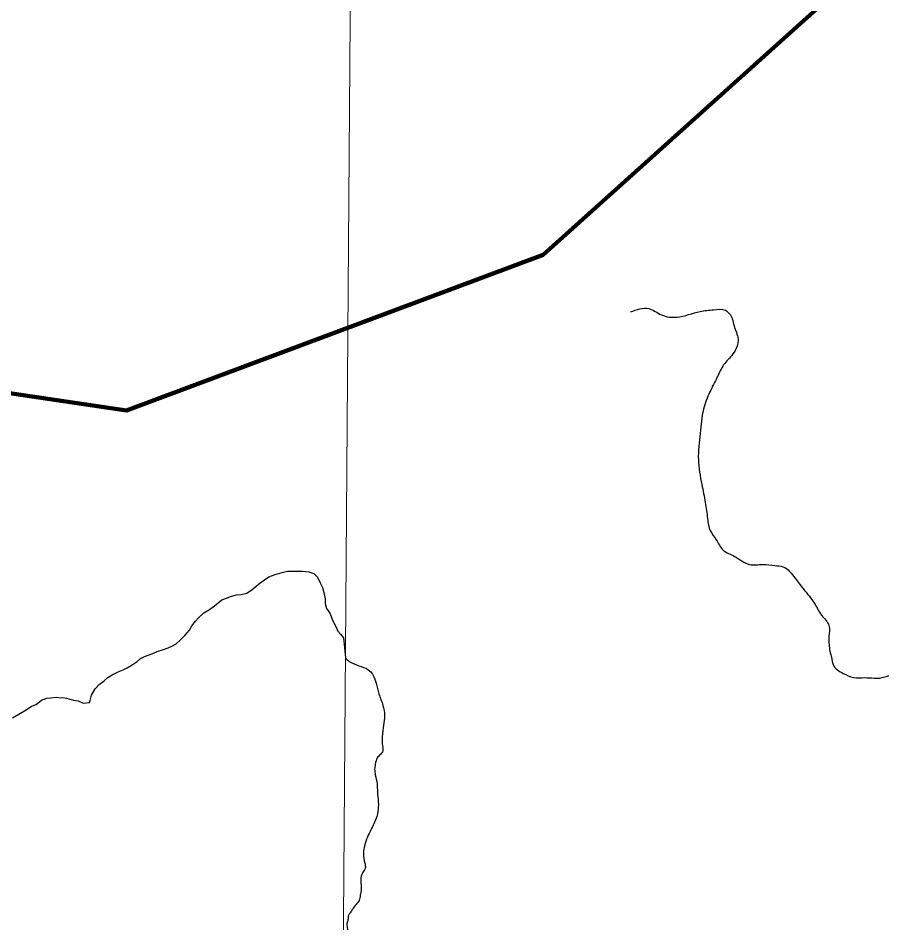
# Model space of a CAD drawing. Extents: x -1643653 to 4543381, y 1624270 to 13878484.
# Drawn here: x 770246 to 780645, y 8905471 to 8916368 of the extents above; entities that cross this region are included whole.
import ezdxf

# ---------------------------------------------------------------- set-up
doc = ezdxf.new("R2010")
doc.units = 0
doc.header["$LTSCALE"] = 200
for name, color, linetype, lineweight in [('1', 7, 'Continuous', 13), ('23', 7, 'Continuous', 13), ('24', 7, 'Continuous', 25), ('27', 7, 'Continuous', 13), ('60', 7, 'Continuous', 13), ('9', 7, 'Continuous', 90)]:
    doc.layers.add(name, color=color, linetype=linetype, lineweight=lineweight)

msp = doc.modelspace()

# ---------------------------------------------------------------- linework, layer by layer
at = {"layer": '1'}
msp.add_lwpolyline([(774987.1, 9020818), (774482.3, 8948876), (774053.6, 8890875.3)], dxfattribs=at)
at = {"layer": '23'}
msp.add_lwpolyline([(756005, 8900640.1), (756149.7, 8901026), (756872.9, 8900881.3), (757258.6, 8900591.8), (757547.9, 8900929.5), (757885.4, 8900977.8), (758849.8, 8900784.8), (759910.5, 8900640.1), (760682, 8900640.1), (761010.3, 8900771.3), (763567.6, 8902514.8), (764276.3, 8901580.2), (765216.6, 8901206.3), (770034, 8903109), (766735.7, 8910034.3), (766407.6, 8911120.2), (765974.5, 8912469.6), (771548.8, 8911642.3), (776566.8, 8913518.4), (780614.1, 8917160.1)], dxfattribs=at)
msp.add_lwpolyline([(756005, 8900640.1), (756149.7, 8901026), (756872.9, 8900881.3), (757258.6, 8900591.8), (757547.9, 8900929.5), (757885.4, 8900977.8), (758849.8, 8900784.8), (759910.5, 8900640.1), (760682, 8900640.1), (761010.3, 8900771.3), (763567.6, 8902514.8), (764276.3, 8901580.2), (765216.6, 8901206.3), (770034, 8903109), (766735.7, 8910034.3), (766407.6, 8911120.2), (765974.5, 8912469.6), (771548.8, 8911642.3), (776566.8, 8913518.4), (780614.1, 8917160.1)], dxfattribs=at)
at = {"layer": '24'}
for points in [[(771104.7, 8908124.9), (771111.7, 8908148.9), (771127.4, 8908215), (771173.7, 8908291.1), (771219.8, 8908341.8), (771281.2, 8908387.2), (771327.2, 8908427.7), (771378.3, 8908457.9), (771449.7, 8908493.1), (771511, 8908518.2), (771556.9, 8908543.4), (771618.2, 8908578.6), (771679.5, 8908619), (771720.4, 8908654.4), (771766.4, 8908679.6), (771868.3, 8908714.6), (771919.4, 8908739.7), (771995.8, 8908764.7), (772051.9, 8908784.7), (772097.8, 8908804.8), (772148.9, 8908829.9), (772195, 8908875.5), (772251.3, 8908931.1), (772307.7, 8908997), (772338.6, 8909047.7), (772379.6, 8909103.5), (772415.5, 8909144), (772482.1, 8909204.7), (772548.4, 8909245.1), (772609.8, 8909290.5), (772655.8, 8909325.9), (772696.7, 8909361.3), (772752.8, 8909381.3), (772803.8, 8909401.3), (772870.1, 8909421.3), (772931.2, 8909426), (772997.4, 8909440.8), (773063.8, 8909486.3), (773109.9, 8909526.7), (773161, 8909567.1), (773212.1, 8909602.5), (773263.2, 8909637.8), (773339.7, 8909667.9), (773426.3, 8909692.8), (773487.5, 8909707.7), (773604.5, 8909706.9), (773670.6, 8909706.5), (773746.8, 8909700.9), (773807.7, 8909680.2), (773848.1, 8909634), (773883.2, 8909567.6), (773908.3, 8909511.4), (773928.2, 8909450.2), (773942.9, 8909373.7), (773942.6, 8909317.6), (773957.4, 8909256.4), (773997.7, 8909200.1), (774032.7, 8909108.2), (774072.8, 8909031.5), (774092.9, 8908985.6), (774128.2, 8908949.7), (774163.5, 8908903.6), (774185.6, 8908665.7)], [(770408.6, 8908080.8), (770464.6, 8908100.9), (770526, 8908151.4), (770590.1, 8908175.8), (770641.1, 8908179.8), (770707.8, 8908187.6), (770758.8, 8908179.8), (770782.3, 8908183.7), (770829.4, 8908175.8), (770911.8, 8908152.3), (770970.6, 8908144.4), (771029.5, 8908116.9), (771104.7, 8908124.9)], [(770178.7, 8907939.7), (770255.3, 8907985), (770342.1, 8908035.4), (770408.6, 8908080.8)]]:
    msp.add_lwpolyline(points, dxfattribs=at)
at = {"layer": '24', "lineweight": 53}
msp.add_spline([(777760.8, 8917674.7), (777931.6, 8917660), (778053.6, 8917630.7), (778136.5, 8917625.8), (778238.9, 8917557.5), (778356, 8917450.1), (778453.6, 8917376.9), (778536.5, 8917347.6), (778609.7, 8917381.8), (778702.4, 8917479.4), (778790.2, 8917552.6), (778868.2, 8917591.7), (778980.5, 8917621), (779063.4, 8917635.6), (779126.8, 8917669.8), (779224.4, 8917669.8), (779307.3, 8917679.5), (779375.6, 8917713.7), (779439, 8917767.4), (779497.6, 8917826), (779585.4, 8917816.2), (779702.5, 8917796.7), (779756.1, 8917796.7), (779843.9, 8917845.5), (779883, 8917879.7), (779931.7, 8917879.7), (779965.9, 8917835.7), (780029.3, 8917767.4), (780109.8, 8917713.7), (780163.5, 8917645.4), (780187.8, 8917586.8), (780236.6, 8917552.6), (780290.3, 8917523.3), (780392.7, 8917498.9), (780451.3, 8917459.9), (780485.4, 8917381.8), (780500.1, 8917293.9), (780548.8, 8917211), (780621.5, 8917109.9), (780695, 8917023.2), (780736.5, 8916974.2), (780766.6, 8916932.7), (780764.7, 8916906.3), (780717.6, 8916827.1), (780676.1, 8916734.8), (780679.9, 8916678.2), (780713.8, 8916634.8), (780774.2, 8916568.9), (780834.5, 8916512.3), (780885.4, 8916463.3), (780938.2, 8916401.1), (780996.6, 8916325.7), (781043.7, 8916254.1), (781083.3, 8916178.7), (781130.5, 8916097.6)], degree=3, dxfattribs=at)
at = {"layer": '24'}
for points in [[(777617.6, 8912828.3), (777839.2, 8912869.9), (777991.6, 8912793.7), (778178.6, 8912766), (778455.7, 8912835.2), (778621.9, 8912856), (778760.5, 8912849.1), (778843.6, 8912745.2), (778864.3, 8912662.1), (778912.8, 8912502.8), (778850.5, 8912322.7), (778739.7, 8912191.1), (778663.5, 8912045.6), (778573.4, 8911865.5), (778497.2, 8911657.7), (778455.7, 8911366.8), (778434.9, 8911048.2), (778476.5, 8910750.4), (778518, 8910535.6), (778545.7, 8910341.7), (778580.4, 8910189.3), (778649.6, 8910085.4), (778732.8, 8909960.8), (778871.3, 8909884.6), (779051.4, 8909787.6), (779210.7, 8909787.6), (779356.1, 8909773.7), (779453.1, 8909759.9), (779598.6, 8909621.3), (779695.5, 8909496.7), (779834.1, 8909316.6), (779917.2, 8909178.1), (780007.2, 8909053.4), (780007.2, 8908921.8), (780009.3, 8908822.2), (780018.8, 8908742.2), (780037.6, 8908666.9), (780056.4, 8908582.2), (780110.5, 8908518.7), (780178.7, 8908476.4), (780303.4, 8908427), (780439.8, 8908424.6), (780552.7, 8908419.9), (780618.6, 8908419.9), (780740.9, 8908452.8), (780832.7, 8908471.7), (780938.5, 8908495.2), (781042, 8908518.7), (781150.2, 8908521.1), (781263.2, 8908495.2), (781387.8, 8908429.3), (781472.5, 8908377.6), (781569, 8908323.5), (781672.5, 8908252.9), (781759.5, 8908175.3)], [(774185.6, 8908665.7), (774206.6, 8908640.3), (774262.2, 8908604.4), (774377, 8908558), (774477.9, 8908507), (774520.8, 8908450.2), (774556.7, 8908357.5), (774590.3, 8908228.8), (774637.8, 8908089.7), (774657, 8907966.8), (774646.5, 8907852.1), (774629.1, 8907712.9), (774632.6, 8907601.7), (774636.1, 8907542.5), (774608.3, 8907500.8), (774570, 8907459.1), (774545.7, 8907382.6), (774537.9, 8907322.4), (774546.2, 8907252.2), (774566.8, 8907147.9), (774572, 8907048.8), (774582.3, 8906929.1), (774580.2, 8906846.2), (774553.4, 8906721.3), (774483.2, 8906572.6), (774441.9, 8906478.6), (774411, 8906374.3), (774403.7, 8906304.8), (774420.2, 8906190.2), (774426.4, 8906138.5), (774400.6, 8906085.9), (774376.9, 8906034.2), (774372.8, 8905948.5), (774375.9, 8905877.3), (774365.5, 8905808.1), (774350, 8905739.9), (774314.9, 8905694.5), (774270.6, 8905633.5), (774243.7, 8905593.3), (774221, 8905553), (774216.9, 8905506.5), (774205.5, 8905472.4), (774207.6, 8905414.6), (774213.8, 8905325.8), (774211.7, 8905257.6), (774247.8, 8905209.1), (774287.1, 8905162.6), (774350, 8905098.6), (774387.2, 8905056.3), (774415, 8904970.4), (774420.2, 8904906.4), (774418.1, 8904863), (774400.6, 8904807.3), (774394.4, 8904756.7), (774392.3, 8904706.1)]]:
    msp.add_spline(points, degree=3, dxfattribs=at)
at = {"layer": '27'}
msp.add_lwpolyline([(756005, 8900640.1), (756149.7, 8901026), (756872.9, 8900881.3), (757258.6, 8900591.8), (757547.9, 8900929.5), (757885.4, 8900977.8), (758849.8, 8900784.8), (759910.5, 8900640.1), (760682, 8900640.1), (761010.3, 8900771.3), (763567.6, 8902514.8), (764276.3, 8901580.2), (765216.6, 8901206.3), (770034, 8903109), (766735.7, 8910034.3), (766407.6, 8911120.2), (765974.5, 8912469.6), (771548.8, 8911642.3), (776566.8, 8913518.4), (780614.1, 8917160.1)], dxfattribs=at)
at = {"layer": '60', "lineweight": 25}
msp.add_spline([(814781, 9009175.5), (814787.2, 9009173.4), (814796.9, 9009173.4), (814799.4, 9009172.4), (814805.1, 9009174.5), (814805.6, 9009176.5), (814811.7, 9009179.5), (814811.7, 9009179.5), (814801.5, 9009181), (814790.7, 9009181.5), (814784.1, 9009183.1), (814777.4, 9009185.1), (814778.4, 9009175.5)], degree=3, dxfattribs=at)
at = {"layer": '9'}
msp.add_lwpolyline([(765974.5, 8912469.6), (771548.8, 8911642.3), (776566.8, 8913518.4), (780614.1, 8917160.1), (782189.6, 8916587.3), (785656.2, 8919415.9), (791912, 8922868)], dxfattribs=at)

doc.saveas('drawing.dxf')
